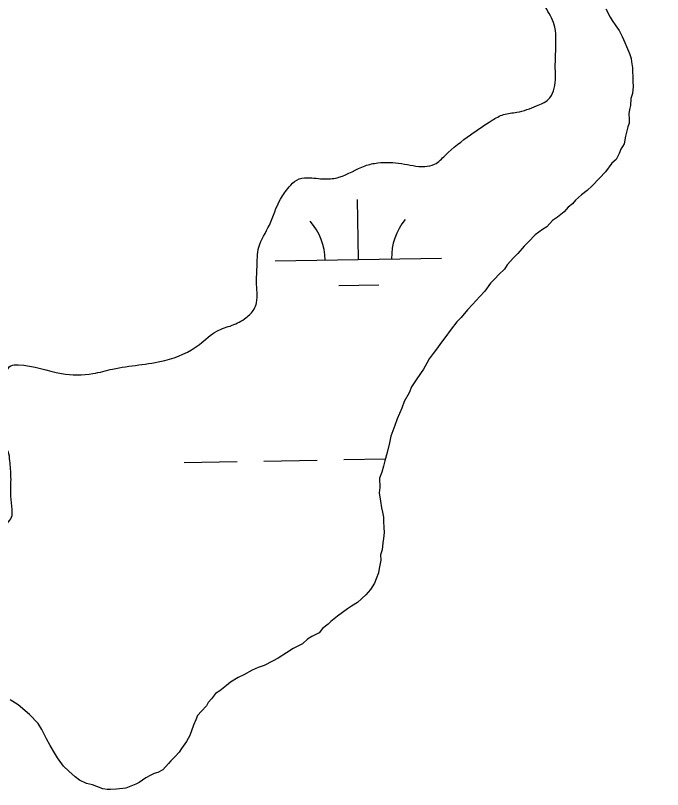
# Model space of a CAD drawing. Extents: x 3892998 to 3931244, y 278583 to 304547.
# Drawn here: x 3923892.7 to 3924281.5, y 289289.5 to 289754.6 of the extents above; entities that cross this region are included whole.
import ezdxf

# ---------------------------------------------------------------- set-up
doc = ezdxf.new("R2010")
doc.units = 0
doc.layers.add('V-RIVR-EDGE', color=7, linetype='Continuous')
doc.layers.add('V-WETL-SWMP', color=7, linetype='Continuous')

msp = doc.modelspace()

# ---------------------------------------------------------------- linework, layer by layer
at = {"layer": 'V-RIVR-EDGE'}
msp.add_spline([(3922445, 289481.45), (3922443.63, 289492.94), (3922445.39, 289501.29), (3922452.03, 289509.28), (3922463.18, 289514.12), (3922475.02, 289515.14), (3922488.94, 289513.36), (3922501.09, 289501.85), (3922517.06, 289484.05), (3922520.17, 289474.3), (3922520.51, 289469.77), (3922526.07, 289467.32), (3922535.81, 289465.91), (3922542.4, 289455.45), (3922549.34, 289444.64), (3922559.07, 289438.7), (3922570.19, 289433.1), (3922584.46, 289428.54), (3922592.46, 289428.17), (3922601.17, 289429.54), (3922615.1, 289431.6), (3922625.56, 289440.62), (3922627.66, 289443.4), (3922629.06, 289448.97), (3922632.21, 289452.79), (3922635.69, 289454.87), (3922639.87, 289455.9), (3922650.66, 289455.88), (3922658.33, 289458.29), (3922673.32, 289466.61), (3922682.04, 289477.03), (3922690.43, 289488.15), (3922698.12, 289504.14), (3922698.13, 289508.32), (3922696.77, 289517.72), (3922696.79, 289526.08), (3922699.59, 289535.12), (3922704.83, 289540.68), (3922705.19, 289545.55), (3922705.2, 289551.12), (3922702.09, 289559.83), (3922697.23, 289566.81), (3922693.76, 289569.6), (3922692.03, 289573.43), (3922691.01, 289581.44), (3922688.59, 289589.45), (3922679.92, 289603.75), (3922674.72, 289612.11), (3922662.56, 289623.28), (3922650.4, 289629.23), (3922647.97, 289632.37), (3922646.59, 289640.03), (3922646.61, 289647.69), (3922649.4, 289650.82), (3922652.2, 289653.25), (3922664.73, 289653.22), (3922698.84, 289651.04), (3922710.33, 289653.1), (3922715.91, 289657.27), (3922721.85, 289665.61), (3922723.95, 289672.21), (3922723.62, 289679.53), (3922723.63, 289684.4), (3922727.48, 289689.61), (3922729.93, 289695.17), (3922731.34, 289702.83), (3922731.01, 289712.23), (3922728.6, 289720.94), (3922727.92, 289728.25), (3922728.28, 289733.82), (3922731.43, 289739.73), (3922737.01, 289746.33), (3922739.81, 289751.19), (3922740.18, 289759.9), (3922739.86, 289770.34), (3922738.84, 289781.48), (3922735.73, 289790.89), (3922729.48, 289797.52), (3922722.18, 289802.41), (3922714.2, 289810.09), (3922710.39, 289820.89), (3922709.72, 289828.2), (3922709.74, 289836.9), (3922713.95, 289851.16), (3922717.45, 289857.42), (3922717.11, 289860.21), (3922716.42, 289864.73), (3922710.18, 289876.24), (3922704.65, 289890.17), (3922698.4, 289897.5), (3922689.02, 289906.57), (3922678.95, 289915.3), (3922673.39, 289920.54), (3922670.98, 289928.9), (3922672.03, 289933.77), (3922676.56, 289934.8), (3922677.96, 289938.28), (3922672.77, 289948.39), (3922669.66, 289960.23), (3922671.06, 289963.71), (3922675.59, 289962.3), (3922691.57, 289949.04), (3922702, 289943.44), (3922707.92, 289945.86), (3922716.98, 289950.37), (3922733.7, 289955.2), (3922752.16, 289959.33), (3922767.13, 289959.29), (3922775.48, 289957.53), (3922782.43, 289953.34), (3922800.15, 289940.76), (3922810.92, 289929.94), (3922814.38, 289920.54), (3922817.83, 289910.43), (3922826.85, 289898.57), (3922848.73, 289875.89), (3922876.87, 289854.94), (3922902.94, 289837.47), (3922923.44, 289823.49), (3922938.05, 289817.89), (3922947.44, 289817.17), (3922953.36, 289817.5), (3922962.42, 289820.61), (3922966.25, 289822), (3922973.56, 289821.98), (3922985.04, 289818.47), (3922986.42, 289813.59), (3922991.95, 289796.17), (3922998.54, 289786.06), (3922999.56, 289775.96), (3923001.27, 289766.21), (3923006.47, 289755.41), (3923013.06, 289748.43), (3923021.4, 289739.71), (3923029.39, 289735.51), (3923035.99, 289728.18), (3923042.22, 289714.24), (3923047.07, 289704.49), (3923052.63, 289699.25), (3923059.93, 289696.45), (3923071.06, 289693.98), (3923078.72, 289691.53), (3923082.53, 289686.64), (3923087.73, 289677.93), (3923097.12, 289671.64), (3923111.73, 289668.82), (3923125.3, 289668.79), (3923136.1, 289670.85), (3923141.33, 289673.27), (3923145.86, 289677.44), (3923149, 289680.56), (3923155.62, 289680.2), (3923176.49, 289675.97), (3923190.06, 289672.8), (3923194.93, 289670.01), (3923197.36, 289669.65), (3923203.63, 289671.03), (3923217.58, 289679.7), (3923225.24, 289680.72), (3923230.46, 289680.71), (3923238.8, 289673.73), (3923238.77, 289662.94), (3923241.53, 289653.88), (3923251.95, 289644.8), (3923260.99, 289638.51), (3923271.42, 289631.53), (3923299.57, 289616.49), (3923311.04, 289608.45), (3923320.43, 289603.9), (3923335.39, 289600.73), (3923349.66, 289600), (3923367.77, 289601.7), (3923379.96, 289604.45), (3923389, 289601.65), (3923389.69, 289597.81), (3923394.91, 289596.41), (3923396.99, 289596.75), (3923400.13, 289599.18), (3923404.32, 289601.26), (3923413.36, 289599.5), (3923425.53, 289591.81), (3923439.43, 289581.33), (3923449.5, 289573.3), (3923455.75, 289565.63), (3923460.94, 289552.39), (3923462.64, 289538.11), (3923466.44, 289526.96), (3923472.68, 289515.11), (3923482.73, 289498.03), (3923495.57, 289480.59), (3923507.03, 289469.07), (3923522.31, 289455.11), (3923537.96, 289449.5), (3923556.4, 289447.37), (3923568.94, 289449.43), (3923585.31, 289454.26), (3923614.24, 289466.02), (3923623.66, 289475.75), (3923636.93, 289495.21), (3923646.02, 289508.07), (3923652.64, 289513.62), (3923657.17, 289515.35), (3923664.83, 289516.37), (3923681.19, 289514.59), (3923694.05, 289507.6), (3923699.6, 289499.58), (3923703.4, 289485.65), (3923707.19, 289472.06), (3923711.35, 289463.7), (3923723.17, 289455.31), (3923731.52, 289453.9), (3923741.26, 289453.53), (3923753.1, 289454.19), (3923760.07, 289458.7), (3923764.61, 289465.31), (3923767.08, 289478.87), (3923768.48, 289480.96), (3923770.22, 289481.3), (3923771.61, 289477.12), (3923774.37, 289470.85), (3923779.93, 289465.62), (3923787.24, 289463.51), (3923793.5, 289464.19), (3923800.82, 289466.26), (3923805.34, 289465.55), (3923810.2, 289461.02), (3923815.06, 289454.04), (3923818.89, 289454.03), (3923824.47, 289456.45), (3923828.31, 289462.71), (3923828.32, 289467.93), (3923831.81, 289470.01), (3923834.94, 289470.7), (3923840.51, 289470.69), (3923844.68, 289467.89), (3923845.37, 289464.41), (3923849.17, 289452.91), (3923854.72, 289445.24), (3923864.11, 289440.69), (3923871.42, 289440.33), (3923881.87, 289444.48), (3923888.5, 289450.38), (3923890.6, 289454.2), (3923890.61, 289457.68), (3923889.93, 289465.69), (3923889.96, 289477.18), (3923889.29, 289486.93), (3923888.26, 289492.5), (3923885.83, 289497.03), (3923885.15, 289504.34), (3923886.57, 289513.74), (3923886.93, 289518.26), (3923884.16, 289523.49), (3923884.19, 289535.67), (3923886.98, 289540.54), (3923889.78, 289544.01), (3923894.3, 289544.7), (3923920.4, 289539.41), (3923939.2, 289539.37), (3923951.04, 289542.12), (3923982.38, 289547.27), (3924003.29, 289556.96), (3924013.75, 289564.94), (3924022.81, 289568.4), (3924031.18, 289572.91), (3924036.06, 289578.12), (3924037.47, 289581.94), (3924037.5, 289594.47), (3924037.87, 289603.17), (3924038.94, 289615.36), (3924045.24, 289628.57), (3924051.89, 289644.22), (3924057.13, 289651.51), (3924061.67, 289655.68), (3924067.94, 289657.06), (3924078.73, 289656.33), (3924087.08, 289657.36), (3924102.77, 289664.28), (3924110.43, 289666), (3924124.7, 289665.62), (3924138.62, 289663.84), (3924144.54, 289665.22), (3924150.82, 289670.43), (3924166.17, 289682.92), (3924179.07, 289691.59), (3924186.04, 289695.05), (3924194.05, 289696.43), (3924205.89, 289700.23), (3924212.86, 289704.04), (3924216.01, 289709.25), (3924217.09, 289722.83), (3924217.48, 289739.53), (3924216.8, 289747.54), (3924211.95, 289758.35), (3924202.59, 289771.94), (3924197.73, 289778.22), (3924196.38, 289795.98), (3924196.78, 289815.82), (3924197.16, 289830.44), (3924200.67, 289841.22), (3924199.3, 289849.23), (3924188.18, 289856.92), (3924180.53, 289859.72), (3924168.69, 289858.71), (3924145.01, 289853.54), (3924138.45, 289877.58), (3924134.66, 289892.21), (3924138.5, 289895.68), (3924163.58, 289905.02), (3924195.64, 289918.51), (3924217.61, 289934.12), (3924235.42, 289956.71), (3924281.53, 290021.69)], degree=3, dxfattribs=at)
at = {"layer": 'V-WETL-SWMP'}
for p, q in [((3924247.4, 289758.5), (3924250.14, 289753.47)), ((3924250.14, 289753.47), (3924251.23, 289751.46)), ((3924251.23, 289751.46), (3924253.39, 289748.45)), ((3924253.39, 289748.45), (3924255.54, 289745.45)), ((3924255.54, 289745.45), (3924257.2, 289741.92)), ((3924257.2, 289741.92), (3924258.86, 289738.39)), ((3924258.86, 289738.39), (3924259.97, 289735.86)), ((3924259.97, 289735.86), (3924261.65, 289731.82)), ((3924261.65, 289731.82), (3924262.77, 289728.78)), ((3924262.77, 289728.78), (3924262.85, 289726.74)), ((3924262.85, 289726.74), (3924263.48, 289723.17)), ((3924263.48, 289723.17), (3924263.57, 289720.61)), ((3924263.57, 289720.61), (3924263.66, 289718.05)), ((3924263.66, 289718.05), (3924263.76, 289714.98)), ((3924263.87, 289711.91), (3924263.5, 289707.79)), ((3924263.76, 289714.98), (3924263.87, 289711.91)), ((3924263.5, 289707.79), (3924262.58, 289704.69)), ((3924262.58, 289704.69), (3924262.21, 289700.57)), ((3924261.78, 289697.99), (3924261.36, 289695.42)), ((3924262.21, 289700.57), (3924261.78, 289697.99)), ((3924261.36, 289695.42), (3924261.46, 289692.35)), ((3924261.46, 289692.35), (3924261.55, 289689.79)), ((3924260.6, 289687.7), (3924259.25, 289682.02)), ((3924261.55, 289689.79), (3924260.6, 289687.7)), ((3924259.25, 289682.02), (3924258.39, 289677.37)), ((3924256.44, 289674.23), (3924255.51, 289671.64)), ((3924258.39, 289677.37), (3924256.44, 289674.23)), ((3924255.51, 289671.64), (3924253.58, 289667.98)), ((3924251.09, 289665.85), (3924247.17, 289660.59)), ((3924253.58, 289667.98), (3924251.09, 289665.85)), ((3924247.17, 289660.59), (3924243.71, 289656.88)), ((3924243.71, 289656.88), (3924239.26, 289652.11)), ((3924239.26, 289652.11), (3924236.28, 289649.45)), ((3924232.78, 289646.77), (3924229.3, 289643.57)), ((3924236.28, 289649.45), (3924232.78, 289646.77)), ((3924098.74, 289607.92), (3924098.12, 289643.91)), ((3924227.33, 289641.45), (3924224.83, 289639.32)), ((3924229.3, 289643.57), (3924227.33, 289641.45)), ((3924222.36, 289636.67), (3924218.37, 289633.46)), ((3924224.83, 289639.32), (3924222.36, 289636.67)), ((3924218.37, 289633.46), (3924215.37, 289631.3)), ((3924211.91, 289627.6), (3924209.4, 289625.97)), ((3924215.37, 289631.3), (3924211.91, 289627.6)), ((3924204.9, 289622.74), (3924200.94, 289618.51)), ((3924209.4, 289625.97), (3924204.9, 289622.74)), ((3924200.94, 289618.51), (3924198.47, 289615.86)), ((3924198.47, 289615.86), (3924194.52, 289611.62)), ((3924048.75, 289607.05), (3924148.73, 289608.78)), ((3924192.04, 289608.97), (3924188.09, 289604.74)), ((3924194.52, 289611.62), (3924192.04, 289608.97)), ((3924188.09, 289604.74), (3924186.64, 289602.13)), ((3924183.16, 289598.93), (3924180.69, 289596.28)), ((3924186.64, 289602.13), (3924183.16, 289598.93)), ((3924180.69, 289596.28), (3924178.22, 289593.64)), ((3924087.01, 289592.28), (3924111, 289592.7)), ((3924178.22, 289593.64), (3924174.79, 289588.91)), ((3924171.82, 289585.73), (3924167.37, 289580.96)), ((3924174.79, 289588.91), (3924171.82, 289585.73)), ((3924167.37, 289580.96), (3924164.41, 289577.78)), ((3924164.41, 289577.78), (3924160.47, 289573.04)), ((3924160.47, 289573.04), (3924158, 289570.39)), ((3924158, 289570.39), (3924154.55, 289566.17)), ((3924154.55, 289566.17), (3924150.63, 289560.91)), ((3924148.67, 289558.28), (3924145.74, 289554.08)), ((3924150.63, 289560.91), (3924148.67, 289558.28)), ((3924145.74, 289554.08), (3924143.78, 289551.45)), ((3924141.33, 289548.29), (3924139.88, 289545.67)), ((3924143.78, 289551.45), (3924141.33, 289548.29)), ((3924139.88, 289545.67), (3924137.95, 289542.02)), ((3924135.99, 289539.39), (3924133.56, 289535.72)), ((3924137.95, 289542.02), (3924135.99, 289539.39)), ((3924133.56, 289535.72), (3924130.62, 289531.52)), ((3924130.62, 289531.52), (3924129.21, 289527.88)), ((3924129.21, 289527.88), (3924126.31, 289522.66)), ((3924126.31, 289522.66), (3924124.92, 289518.51)), ((3924124.92, 289518.51), (3924122.06, 289512.26)), ((3924122.06, 289512.26), (3924120.66, 289508.11)), ((3924120.66, 289508.11), (3924118.31, 289501.88)), ((3924118.31, 289501.88), (3924117.43, 289497.75)), ((3924117.43, 289497.75), (3924116.09, 289492.06)), ((3924116.09, 289492.06), (3924114.73, 289486.89)), ((3924041.98, 289486.84), (3924073.98, 289487.4)), ((3924089.98, 289487.68), (3924115.05, 289488.11)), ((3923993.99, 289486.01), (3924025.99, 289486.57)), ((3924113.81, 289483.78), (3924112.91, 289480.16)), ((3924114.73, 289486.89), (3924113.81, 289483.78)), ((3924112.91, 289480.16), (3924111.49, 289476.53)), ((3924111.49, 289476.53), (3924111.69, 289470.89)), ((3924111.69, 289470.89), (3924111.28, 289467.8)), ((3924111.28, 289467.8), (3924111.97, 289462.7)), ((3924111.97, 289462.7), (3924112.62, 289458.62)), ((3924112.62, 289458.62), (3924113.22, 289456.08)), ((3924113.22, 289456.08), (3924113.84, 289453.03)), ((3924113.84, 289453.03), (3924113.92, 289450.47)), ((3924113.92, 289450.47), (3924114.05, 289446.88)), ((3924114.05, 289446.88), (3924114.15, 289443.81)), ((3924114.15, 289443.81), (3924113.76, 289440.21)), ((3924113.34, 289437.63), (3924112.97, 289433.52)), ((3924113.76, 289440.21), (3924113.34, 289437.63)), ((3924112.97, 289433.52), (3924112.05, 289430.41)), ((3924112.15, 289427.34), (3924111.31, 289422.18)), ((3924112.05, 289430.41), (3924112.15, 289427.34)), ((3924111.31, 289422.18), (3924110.88, 289419.61)), ((3924110.88, 289419.61), (3924109.47, 289415.97)), ((3924108.53, 289413.37), (3924106.1, 289409.7)), ((3924109.47, 289415.97), (3924108.53, 289413.37)), ((3924106.1, 289409.7), (3924103.13, 289406.53)), ((3924103.13, 289406.53), (3924098.17, 289401.74)), ((3924094.65, 289399.57), (3924092.15, 289397.95)), ((3924098.17, 289401.74), (3924094.65, 289399.57)), ((3924089.14, 289395.79), (3924086.14, 289393.64)), ((3924092.15, 289397.95), (3924089.14, 289395.79)), ((3924082.15, 289390.43), (3924080.67, 289388.84)), ((3924086.14, 289393.64), (3924082.15, 289390.43)), ((3924077.17, 289386.16), (3924075.21, 289383.53)), ((3924080.67, 289388.84), (3924077.17, 289386.16)), ((3924070.67, 289381.32), (3924068.17, 289379.7)), ((3924075.21, 289383.53), (3924070.67, 289381.32)), ((3924065.18, 289377.03), (3924059.64, 289374.28)), ((3924068.17, 289379.7), (3924065.18, 289377.03)), ((3924055.63, 289371.58), (3924050.62, 289368.33)), ((3924059.64, 289374.28), (3924055.63, 289371.58)), ((3924047.08, 289366.67), (3924042.05, 289363.94)), ((3924050.62, 289368.33), (3924047.08, 289366.67)), ((3924038.5, 289362.79), (3924034.97, 289361.13)), ((3924042.05, 289363.94), (3924038.5, 289362.79)), ((3924029.94, 289358.39), (3924026.41, 289356.74)), ((3924034.97, 289361.13), (3924029.94, 289358.39)), ((3924021.89, 289354.02), (3924019.4, 289351.88)), ((3924026.41, 289356.74), (3924021.89, 289354.02)), ((3924015.41, 289348.67), (3924012.9, 289347.05)), ((3924019.4, 289351.88), (3924015.41, 289348.67)), ((3923894.2, 289340.41), (3923889.49, 289343.33)), ((3924010.45, 289343.89), (3924008.47, 289341.77)), ((3924012.9, 289347.05), (3924010.45, 289343.89)), ((3923901.07, 289334.5), (3923894.2, 289340.41)), ((3924007.51, 289339.68), (3924004.55, 289336.51)), ((3924008.47, 289341.77), (3924007.51, 289339.68)), ((3923906.38, 289329.04), (3923901.07, 289334.5)), ((3924002.07, 289333.86), (3924001.14, 289331.26)), ((3924004.55, 289336.51), (3924002.07, 289333.86)), ((3924001.14, 289331.26), (3923999.71, 289328.14)), ((3923908.55, 289325.53), (3923906.38, 289329.04)), ((3923911.31, 289319.98), (3923908.55, 289325.53)), ((3923999.71, 289328.14), (3923997.36, 289321.91)), ((3923913.5, 289315.96), (3923911.31, 289319.98)), ((3923997.36, 289321.91), (3923995.43, 289318.25)), ((3923916.21, 289311.44), (3923913.5, 289315.96)), ((3923995.43, 289318.25), (3923992.5, 289314.05)), ((3923917.85, 289308.42), (3923916.21, 289311.44)), ((3923991.04, 289311.95), (3923988.56, 289309.3)), ((3923992.5, 289314.05), (3923991.04, 289311.95)), ((3923921.61, 289303.42), (3923917.85, 289308.42)), ((3923986.09, 289306.66), (3923984.61, 289305.07)), ((3923988.56, 289309.3), (3923986.09, 289306.66)), ((3923924.79, 289300.45), (3923921.61, 289303.42)), ((3923981.15, 289301.36), (3923978.13, 289299.72)), ((3923984.61, 289305.07), (3923981.15, 289301.36)), ((3923928.5, 289296.99), (3923924.79, 289300.45)), ((3923931.13, 289295.03), (3923928.5, 289296.99)), ((3923974.08, 289298.04), (3923971.06, 289296.4)), ((3923976.1, 289299.14), (3923974.08, 289298.04)), ((3923978.13, 289299.72), (3923976.1, 289299.14)), ((3923935.29, 289293.13), (3923931.13, 289295.03)), ((3923938.91, 289292.22), (3923935.29, 289293.13)), ((3923941.51, 289291.29), (3923938.91, 289292.22)), ((3923965.04, 289292.61), (3923962.01, 289291.48)), ((3923967.06, 289293.7), (3923965.04, 289292.61)), ((3923971.06, 289296.4), (3923967.06, 289293.7)), ((3923945.15, 289289.87), (3923941.51, 289291.29)), ((3923947.72, 289289.45), (3923945.15, 289289.87)), ((3923949.77, 289289.52), (3923947.72, 289289.45)), ((3923953.35, 289289.64), (3923949.77, 289289.52)), ((3923958.97, 289290.35), (3923953.35, 289289.64)), ((3923962.01, 289291.48), (3923958.97, 289290.35))]:
    msp.add_line(p, q, dxfattribs=at)
for centre, start, end in [((3924153.97, 289609.35), 140.2199, 181.7635), ((3924043.5, 289607.43), 0.2199, 41.7635)]:
    msp.add_arc(centre, 35.25, start, end, dxfattribs=at)

doc.saveas('drawing.dxf')
